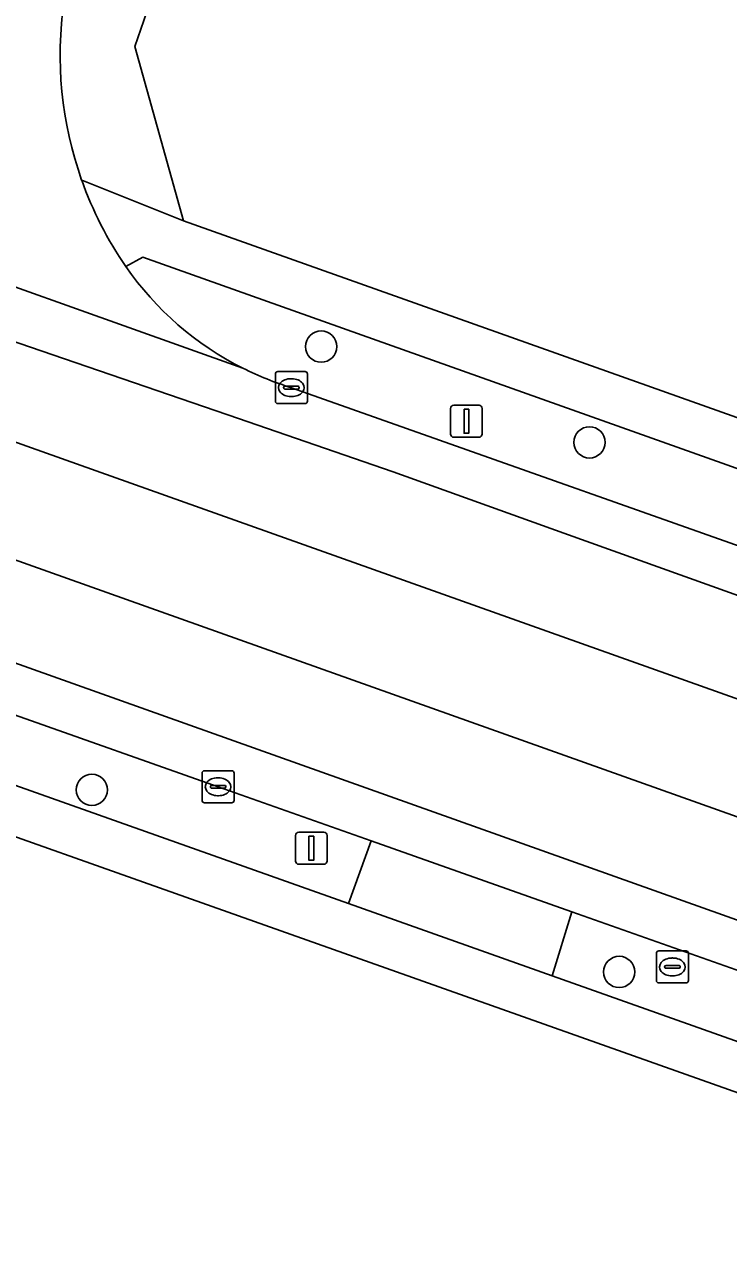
# Model space of a CAD drawing. Extents: x 155018 to 156648, y 383979 to 385733.
# Drawn here: x 155664.48 to 155686.48, y 385148.02 to 385186.69 of the extents above; entities that cross this region are included whole.
import ezdxf

# ---------------------------------------------------------------- set-up
doc = ezdxf.new("R2010")
doc.units = 0
for name, color, linetype in [('IMGEO_Berm_groen', 7, 'Continuous'), ('IMGEO_Boom', 7, 'Continuous'), ('IMGEO_Erf', 7, 'Continuous'), ('IMGEO_Kolk', 7, 'Continuous'), ('IMGEO_Lichtmast', 7, 'Continuous'), ('IMGEO_OVBaan_gesloten', 7, 'Continuous'), ('IMGEO_Rijbaan_lokaal_gesloten', 7, 'Continuous'), ('IMGEO_Rijbaan_lokaal_open', 7, 'Continuous'), ('IMGEO_Rioolput', 7, 'Continuous'), ('IMGEO_Voetpad_open', 7, 'Continuous')]:
    doc.layers.add(name, color=color, linetype=linetype)

msp = doc.modelspace()

# ---------------------------------------------------------------- linework, layer by layer
at = {"layer": 'IMGEO_Berm_groen'}
for points in [[(155668.172, 385179.431), (155667.643, 385179.136)], [(155672.818, 385175.35), (155691.157, 385168.865), (155708.503, 385162.696), (155726.871, 385156.155), (155731.81, 385154.389), (155732.763, 385154.089), (155743.307, 385151.019), (155743.78, 385152.434), (155729.659, 385157.574), (155668.172, 385179.431)]]:
    msp.add_lwpolyline(points, dxfattribs=at)
for points in [[(155670.527, 385162.881), (155664.164, 385165.129), (155663.518, 385163.162), (155674.608, 385159.231), (155675.314, 385161.194)], [(155706.283, 385150.22), (155687.966, 385156.717), (155681.587, 385158.97), (155680.975, 385156.975), (155718.142, 385143.8), (155734.695, 385137.951), (155735.159, 385139.119), (155724.567, 385143.456), (155720.639, 385145.036), (155718.777, 385145.763)]]:
    msp.add_lwpolyline(points, close=True, dxfattribs=at)
for centre, radius, start, end in [((155675.696, 385184.715), 9.797, 214.7141, 243.3523), ((155675.703, 385184.724), 9.808, 243.3366, 252.8913)]:
    msp.add_arc(centre, radius, start, end, dxfattribs=at)
at = {"layer": 'IMGEO_Boom'}
for centre in [(155673.749, 385176.634), (155682.138, 385173.642), (155666.581, 385162.782), (155683.068, 385157.092)]:
    msp.add_circle(centre, 0.489, dxfattribs=at)
at = {"layer": 'IMGEO_Erf'}
for points in [[(155685.622, 385237.196), (155671.917, 385197.491), (155670.02, 385191.956), (155669.794, 385192.03), (155669.725, 385191.858), (155669.92, 385191.7), (155668.302, 385187.1), (155667.923, 385186.008), (155669.441, 385180.56), (155730.029, 385159.047), (155744.199, 385153.889), (155748.543, 385152.39), (155750.886, 385151.839), (155770.14, 385170.78), (155769.334, 385171.588), (155771.445, 385173.686), (155770.316, 385174.928)], [(155694.342, 384956.978), (155694.915, 384958.585), (155709.077, 384998.076), (155709.767, 385000), (155717.522, 385021.627), (155721.797, 385033.581), (155723.78, 385039.191), (155749.439, 385111.623), (155754.279, 385125.284), (155751.396, 385130.416), (155717.596, 385142.395), (155670.014, 385159.249), (155661.245, 385162.355), (155620.236, 385176.93), (155602.298, 385183.305), (155601.269, 385183.671), (155551.448, 385201.401), (155546.604, 385198.733), (155542.42, 385187.249), (155529.708, 385151.464), (155526.702, 385143.011), (155526.061, 385141.208), (155524.297, 385136.458), (155523.434, 385136.779)]]:
    msp.add_lwpolyline(points, dxfattribs=at)
at = {"layer": 'IMGEO_Kolk'}
for p, q in [((155672.317, 385174.926), (155672.317, 385175.778)), ((155672.392, 385175.852), (155673.244, 385175.852)), ((155673.318, 385175.778), (155673.318, 385174.926)), ((155672.619, 385175.395), (155673.017, 385175.395)), ((155672.805, 385175.632), (155672.83, 385175.632)), ((155672.576, 385175.346), (155672.576, 385175.358)), ((155673.014, 385175.309), (155672.616, 385175.309)), ((155672.828, 385175.072), (155672.803, 385175.072)), ((155673.06, 385175.358), (155673.06, 385175.346)), ((155673.244, 385174.852), (155672.392, 385174.852)), ((155670.026, 385162.454), (155670.026, 385163.306)), ((155670.101, 385163.38), (155670.953, 385163.38)), ((155670.514, 385163.16), (155670.539, 385163.16)), ((155671.027, 385163.306), (155671.027, 385162.454)), ((155670.285, 385162.874), (155670.285, 385162.886)), ((155670.723, 385162.837), (155670.325, 385162.837)), ((155670.328, 385162.923), (155670.726, 385162.923)), ((155670.769, 385162.886), (155670.769, 385162.874)), ((155670.953, 385162.38), (155670.101, 385162.38)), ((155670.537, 385162.6), (155670.512, 385162.6))]:
    msp.add_line(p, q, dxfattribs=at)
for points in [[(155672.317, 385174.926), (155672.317, 385175.778)], [(155672.392, 385175.852), (155673.244, 385175.852)], [(155673.318, 385175.778), (155673.318, 385174.926)], [(155673.244, 385174.852), (155672.392, 385174.852)], [(155670.026, 385162.454), (155670.026, 385163.306)], [(155670.101, 385163.38), (155670.953, 385163.38)], [(155671.027, 385163.306), (155671.027, 385162.454)], [(155670.953, 385162.38), (155670.101, 385162.38)]]:
    msp.add_lwpolyline(points, dxfattribs=at)
for centre, radius, start, end in [((155672.394, 385175.776), 0.0765, 91.552, 178.448), ((155672.394, 385175.776), 0.0765, 91.552, 178.448), ((155673.242, 385175.776), 0.0765, 1.552, 88.448), ((155673.242, 385175.776), 0.0765, 1.552, 88.448), ((155672.616, 385175.355), 0.0403, 85.8775, 175.7526), ((155673.021, 385175.357), 0.0386, 1.7309, 96.639), ((155672.613, 385175.345), 0.0366, 178.938, 274.7102), ((155673.017, 385175.352), 0.043, 264.8664, 352.4533), ((155672.394, 385174.928), 0.0765, 181.552, 268.448), ((155672.394, 385174.928), 0.0765, 181.552, 268.448), ((155673.242, 385174.928), 0.0765, 271.552, 358.448), ((155673.242, 385174.928), 0.0765, 271.552, 358.448), ((155670.103, 385163.304), 0.0765, 91.552, 178.448), ((155670.103, 385163.304), 0.0765, 91.552, 178.448), ((155670.951, 385163.304), 0.0765, 1.552, 88.448), ((155670.951, 385163.304), 0.0765, 1.552, 88.448), ((155670.325, 385162.883), 0.0403, 85.8775, 175.7526), ((155670.322, 385162.873), 0.0366, 178.938, 274.7102), ((155670.726, 385162.88), 0.043, 264.8664, 352.4533), ((155670.73, 385162.885), 0.0386, 1.7309, 96.639), ((155670.103, 385162.456), 0.0765, 181.552, 268.448), ((155670.103, 385162.456), 0.0765, 181.552, 268.448), ((155670.951, 385162.456), 0.0765, 271.552, 358.448), ((155670.951, 385162.456), 0.0765, 271.552, 358.448)]:
    msp.add_arc(centre, radius, start, end, dxfattribs=at)
for centre, major_axis, ratio, start_param, end_param in [((155672.804, 385175.352), (-0.387, 0.002), 0.722429, 4.712389, 7.853982), ((155672.829, 385175.352), (-0.39, 0.002), 0.717154, 1.570796, 4.712389), ((155670.513, 385162.88), (-0.387, 0.002), 0.722429, 4.712389, 7.853982), ((155670.538, 385162.88), (-0.39, 0.002), 0.717154, 1.570796, 4.712389)]:
    msp.add_ellipse(centre, major_axis=major_axis, ratio=ratio, start_param=start_param, end_param=end_param, dxfattribs=at)
at = {"layer": 'IMGEO_Lichtmast'}
for p, q in [((155677.795, 385173.901), (155677.795, 385174.701)), ((155677.795, 385174.701), (155677.795, 385173.901)), ((155677.895, 385174.801), (155678.685, 385174.801)), ((155678.685, 385174.801), (155677.895, 385174.801)), ((155678.785, 385174.701), (155678.785, 385173.901)), ((155678.785, 385173.901), (155678.785, 385174.701)), ((155678.685, 385173.801), (155677.895, 385173.801)), ((155677.895, 385173.801), (155678.685, 385173.801)), ((155672.946, 385160.558), (155672.946, 385161.358)), ((155672.946, 385161.358), (155672.946, 385160.558)), ((155673.046, 385161.458), (155673.836, 385161.458)), ((155673.836, 385161.458), (155673.046, 385161.458)), ((155673.936, 385161.358), (155673.936, 385160.558)), ((155673.936, 385160.558), (155673.936, 385161.358)), ((155673.836, 385160.458), (155673.046, 385160.458)), ((155673.046, 385160.458), (155673.836, 385160.458))]:
    msp.add_line(p, q, dxfattribs=at)
for points in [[(155678.215, 385174.676), (155678.365, 385174.676), (155678.365, 385173.926), (155678.215, 385173.926), (155678.215, 385174.676)], [(155673.366, 385161.333), (155673.516, 385161.333), (155673.516, 385160.583), (155673.366, 385160.583), (155673.366, 385161.333)]]:
    msp.add_lwpolyline(points, dxfattribs=at)
for centre, start, end in [((155677.895, 385174.701), 90, 180), ((155677.895, 385174.701), 90, 180), ((155678.685, 385174.701), 0, 90), ((155678.685, 385174.701), 360, 90), ((155677.895, 385173.901), 180, 270), ((155677.895, 385173.901), 180, 270), ((155678.685, 385173.901), 270, 0), ((155678.685, 385173.901), 270, 0), ((155673.046, 385161.358), 90, 180), ((155673.046, 385161.358), 90, 180), ((155673.836, 385161.358), 0, 90), ((155673.836, 385161.358), 360, 90), ((155673.046, 385160.558), 180, 270), ((155673.046, 385160.558), 180, 270), ((155673.836, 385160.558), 270, 0), ((155673.836, 385160.558), 270, 0)]:
    msp.add_arc(centre, 0.1, start, end, dxfattribs=at)
at = {"layer": 'IMGEO_OVBaan_gesloten'}
msp.add_lwpolyline([(155744.054, 385145.242), (155731.549, 385149.692), (155687.304, 385165.428), (155623.968, 385187.963), (155622.855, 385184.672), (155686.135, 385162.154), (155740.672, 385142.775)], dxfattribs=at)
at = {"layer": 'IMGEO_Rijbaan_lokaal_gesloten'}
for points in [[(155513.143, 385227.411), (155532.678, 385220.473), (155596.803, 385197.629), (155623.968, 385187.963), (155687.304, 385165.428), (155731.549, 385149.692), (155744.054, 385145.242)], [(155740.672, 385142.775), (155686.135, 385162.154), (155622.855, 385184.672), (155594.693, 385194.693), (155558.855, 385207.433), (155557.9, 385204.567), (155590.359, 385193.1), (155633.902, 385177.519), (155691.943, 385156.871), (155720.534, 385146.692), (155727.048, 385144.078), (155745.946, 385136.269), (155751.443, 385134.141), (155754.812, 385131.974), (155774.682, 385119.558)], [(155557.428, 385203.169), (155565.162, 385200.403), (155583.484, 385193.878), (155588.963, 385191.911), (155595.087, 385189.748), (155601.847, 385187.323), (155602.751, 385187.014), (155608.552, 385184.958), (155621.393, 385180.351), (155622.051, 385180.115), (155638.512, 385174.249), (155655.914, 385168.06), (155660.199, 385166.543), (155664.164, 385165.129), (155670.527, 385162.881), (155675.314, 385161.194), (155681.587, 385158.97), (155687.966, 385156.717), (155706.283, 385150.22), (155718.777, 385145.763), (155720.639, 385145.036), (155724.567, 385143.456), (155735.159, 385139.119), (155750.165, 385133.021)], [(155774.682, 385119.558), (155754.812, 385131.974), (155751.443, 385134.141), (155745.946, 385136.269), (155727.048, 385144.078), (155720.534, 385146.692), (155691.943, 385156.871), (155633.902, 385177.519), (155590.359, 385193.1)], [(155646.637, 385184.747), (155671.302, 385175.959)], [(155671.302, 385175.959), (155646.637, 385184.747)], [(155660.553, 385178.023), (155665.693, 385176.263), (155670.833, 385174.503), (155676.003, 385172.719), (155681.331, 385170.808), (155686.659, 385168.897), (155691.987, 385166.986), (155697.25, 385165.098), (155702.499, 385163.215), (155707.747, 385161.333), (155713.102, 385159.428), (155718.582, 385157.495)], [(155718.582, 385157.495), (155713.102, 385159.428), (155707.747, 385161.333), (155702.499, 385163.215), (155697.25, 385165.098), (155691.987, 385166.986), (155686.659, 385168.897), (155681.331, 385170.808), (155676.003, 385172.719), (155670.833, 385174.503), (155665.693, 385176.263), (155660.553, 385178.023)], [(155732.763, 385154.089), (155731.81, 385154.389), (155726.871, 385156.155), (155708.503, 385162.696), (155691.157, 385168.865), (155672.818, 385175.35)]]:
    msp.add_lwpolyline(points, dxfattribs=at)
for centre, radius, start, end in [((155677.248, 385185.743), 11.66, 171.667, 199.5635), ((155677.214, 385185.73), 11.623, 199.5603, 214.5659), ((155675.696, 385184.715), 9.797, 214.7141, 243.3523), ((155675.703, 385184.724), 9.808, 243.3366, 252.8913)]:
    msp.add_arc(centre, radius, start, end, dxfattribs=at)
at = {"layer": 'IMGEO_Rijbaan_lokaal_open'}
msp.add_lwpolyline([(155675.314, 385161.194), (155674.608, 385159.231), (155680.975, 385156.975), (155681.587, 385158.97)], close=True, dxfattribs=at)
at = {"layer": 'IMGEO_Rioolput'}
for p, q in [((155684.229, 385156.823), (155684.229, 385157.675)), ((155684.304, 385157.749), (155685.156, 385157.749)), ((155685.23, 385157.675), (155685.23, 385156.823)), ((155684.488, 385157.243), (155684.488, 385157.255)), ((155684.531, 385157.292), (155684.929, 385157.292)), ((155684.717, 385157.529), (155684.742, 385157.529)), ((155684.972, 385157.255), (155684.972, 385157.243)), ((155684.926, 385157.206), (155684.528, 385157.206)), ((155684.74, 385156.969), (155684.715, 385156.969)), ((155685.156, 385156.749), (155684.304, 385156.749))]:
    msp.add_line(p, q, dxfattribs=at)
for points in [[(155684.229, 385156.823), (155684.229, 385157.675)], [(155684.304, 385157.749), (155685.156, 385157.749)], [(155685.23, 385157.675), (155685.23, 385156.823)], [(155685.156, 385156.749), (155684.304, 385156.749)]]:
    msp.add_lwpolyline(points, dxfattribs=at)
for centre, radius, start, end in [((155684.306, 385157.673), 0.0765, 91.552, 178.448), ((155684.306, 385157.673), 0.0765, 91.552, 178.448), ((155685.154, 385157.673), 0.0765, 1.552, 88.448), ((155685.154, 385157.673), 0.0765, 1.552, 88.448), ((155684.528, 385157.252), 0.0403, 85.8775, 175.7526), ((155684.525, 385157.242), 0.0366, 178.938, 274.7102), ((155684.929, 385157.249), 0.043, 264.8664, 352.4533), ((155684.933, 385157.254), 0.0386, 1.7309, 96.639), ((155684.306, 385156.825), 0.0765, 181.552, 268.448), ((155684.306, 385156.825), 0.0765, 181.552, 268.448), ((155685.154, 385156.825), 0.0765, 271.552, 358.448), ((155685.154, 385156.825), 0.0765, 271.552, 358.448)]:
    msp.add_arc(centre, radius, start, end, dxfattribs=at)
for centre, major_axis, ratio, start_param, end_param in [((155684.716, 385157.249), (-0.387, 0.002), 0.722429, 4.712389, 7.853982), ((155684.741, 385157.249), (-0.39, 0.002), 0.717154, 1.570796, 4.712389)]:
    msp.add_ellipse(centre, major_axis=major_axis, ratio=ratio, start_param=start_param, end_param=end_param, dxfattribs=at)
at = {"layer": 'IMGEO_Voetpad_open'}
for points in [[(155547.935, 385202.675), (155551.448, 385201.401), (155601.269, 385183.671), (155602.298, 385183.305), (155620.236, 385176.93), (155661.245, 385162.355), (155670.014, 385159.249), (155717.596, 385142.395), (155751.396, 385130.416), (155755.697, 385127.53)], [(155667.923, 385186.008), (155668.302, 385187.1), (155669.92, 385191.7), (155669.725, 385191.858), (155669.563, 385191.927)], [(155666.262, 385181.839), (155669.441, 385180.56), (155667.923, 385186.008)], [(155669.441, 385180.56), (155666.262, 385181.839)], [(155769.315, 385156.39), (155766.494, 385157.288), (155760.145, 385151.518), (155752.425, 385151.481), (155750.886, 385151.839), (155748.543, 385152.39), (155744.199, 385153.889), (155730.029, 385159.047), (155669.441, 385180.56)], [(155667.643, 385179.136), (155668.172, 385179.431), (155729.659, 385157.574), (155743.78, 385152.434), (155743.307, 385151.019), (155744.095, 385150.832), (155746.281, 385150.417), (155755.013, 385148.855)], [(155750.165, 385133.021), (155735.159, 385139.119), (155734.695, 385137.951), (155718.142, 385143.8), (155680.975, 385156.975), (155674.608, 385159.231), (155663.518, 385163.162), (155659.507, 385164.584), (155620.72, 385178.36)]]:
    msp.add_lwpolyline(points, dxfattribs=at)
for centre, radius, start, end in [((155677.248, 385185.743), 11.66, 171.667, 199.5635), ((155677.214, 385185.73), 11.623, 199.5603, 214.5659)]:
    msp.add_arc(centre, radius, start, end, dxfattribs=at)

doc.saveas('drawing.dxf')
